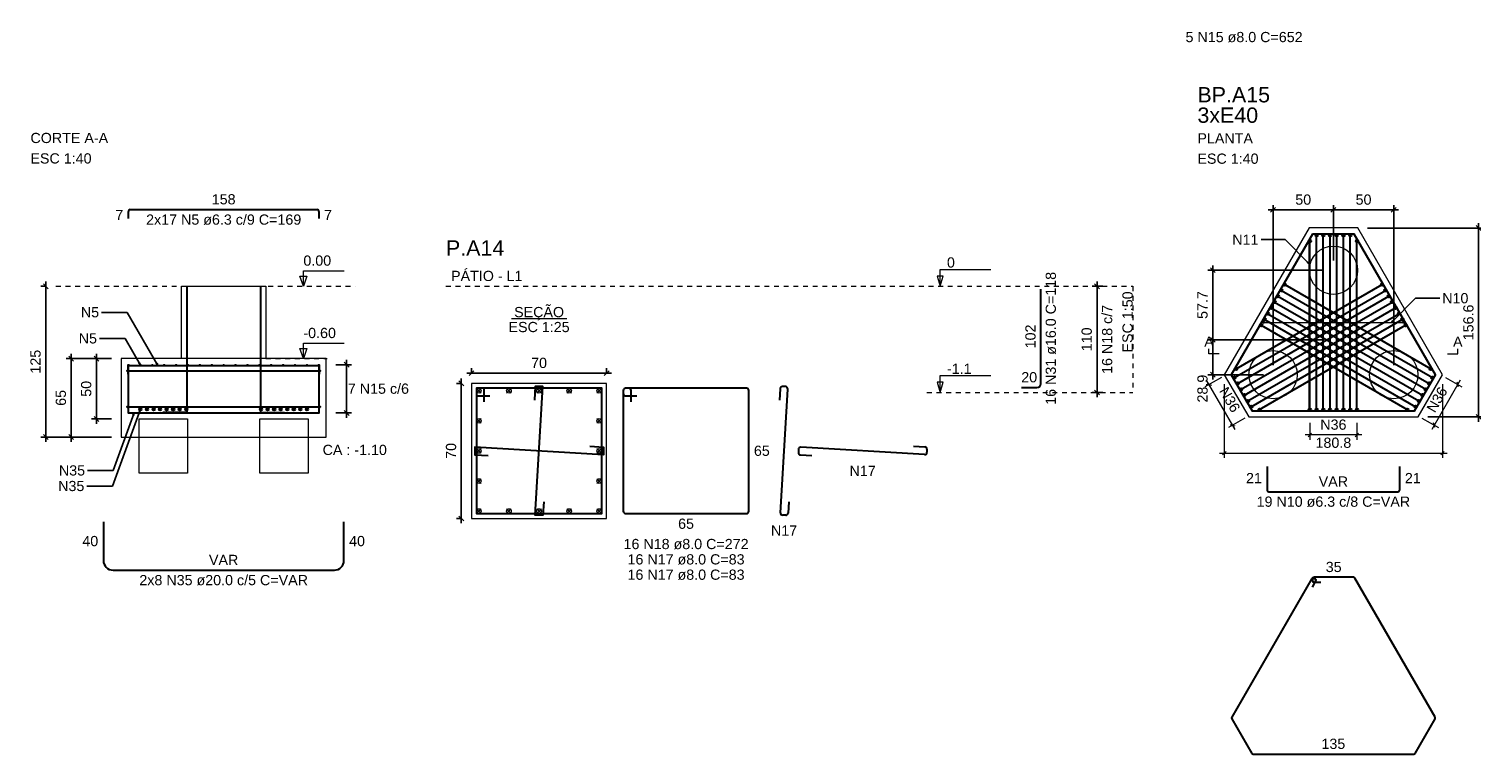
# Model space of a CAD drawing. Header units: millimetres. Extents: x 10 to 1250, y -62 to 528.
# Tile 799 of 909: x 711 to 741, y 98 to 113. Entities that reach past the tile are written whole.
import ezdxf

# ---------------------------------------------------------------- set-up
doc = ezdxf.new("R2010")
doc.units = ezdxf.units.MM
doc.header["$LTSCALE"] = 0.05
doc.linetypes.add('DOT', pattern=[6.35, 0, -6.35])
for name, color, linetype, lineweight in [('Descrição da armadura', 7, 'Continuous', 5), ('DT-Arm de distribuição', 5, 'Continuous', 5), ('DT-Barras na forma', 2, 'Continuous', 30), ('DT-Barras no corte', 5, 'Continuous', 5), ('DT-Barras rebatidas', 2, 'Continuous', 30), ('DT-Cotas', 9, 'Continuous', 5), ('DT-Forma', 5, 'Continuous', 5), ('DT-Pontilhado', 9, 'DOT', 5), ('DT-Textos', 7, 'Continuous', 5), ('DT-Título', 3, 'Continuous', 20), ('Textos armaduras', 7, 'Continuous', 5)]:
    doc.layers.add(name, color=color, linetype=linetype, lineweight=lineweight)
doc.styles.add('Arial', font='arial.ttf')
doc.styles.get("Standard").update_dxf_attribs({"font": 'arial.ttf'})
doc.dimstyles.get("Standard").update_dxf_attribs({"dimtxt": 0.18, "dimasz": 0.18, "dimexe": 0.18, "dimexo": 0.0625, "dimgap": 0.1, "dimtad": 1, "dimzin": 0, "dimdsep": 46, "dimtxsty": 'Standard', "dimblk": 'OBLIQUE', "dimcen": 0.1, "dimadec": 0, "dimazin": 0, "dimtfac": 1, "dimtofl": 0, "dimtmove": 0, "dimatfit": 3, "dimldrblk": 'OBLIQUE', "dimfxl": 1, "dimtolj": 1, "dimtzin": 0, "dimarcsym": 1})
doc.dimstyles.new('UM_25.000000', dxfattribs={"dimtxt": 0.18, "dimasz": 0.1, "dimexe": 0.1, "dimexo": 0.2, "dimgap": 0, "dimtad": 1, "dimtih": 1, "dimtoh": 1, "dimdec": 1, "dimlfac": 25, "dimzin": 0, "dimdsep": 46, "dimtxsty": 'Standard', "dimcen": 0.09, "dimdle": 0.1, "dimadec": 1, "dimazin": 2, "dimtfac": 1, "dimtdec": 4, "dimtofl": 0, "dimtmove": 0, "dimatfit": 3, "dimfxl": 1, "dimtolj": 1, "dimarcsym": 0})
doc.dimstyles.new('UM_40.000000', dxfattribs={"dimtxt": 0.18, "dimasz": 0.1, "dimexe": 0.1, "dimexo": 0.2, "dimgap": 0, "dimtad": 1, "dimtih": 1, "dimtoh": 1, "dimdec": 1, "dimlfac": 40, "dimzin": 0, "dimdsep": 46, "dimtxsty": 'Standard', "dimcen": 0.09, "dimdle": 0.1, "dimadec": 1, "dimazin": 2, "dimtfac": 1, "dimtdec": 4, "dimtofl": 0, "dimtmove": 0, "dimatfit": 3, "dimfxl": 1, "dimtolj": 1, "dimarcsym": 0})
doc.dimstyles.new('UM_50.000000', dxfattribs={"dimtxt": 0.18, "dimasz": 0.1, "dimexe": 0.1, "dimexo": 0.2, "dimgap": 0.1, "dimtad": 1, "dimdec": 1, "dimlfac": 50, "dimzin": 0, "dimdsep": 46, "dimtxsty": 'Standard', "dimblk": 'OBLIQUE', "dimcen": 0.09, "dimdle": 0.1, "dimadec": 1, "dimazin": 2, "dimtfac": 1, "dimtdec": 1, "dimtofl": 0, "dimtmove": 0, "dimatfit": 3, "dimldrblk": 'OBLIQUE', "dimfxl": 1, "dimtolj": 1, "dimarcsym": 1})

# ---------------------------------------------------------------- blocks, each defined once
blk = doc.blocks.new('_Oblique')
at = {"color": 0, "linetype": 'ByBlock', "lineweight": -2}
blk.add_line((-0.5, -0.5), (0.5, 0.5), dxfattribs=at)
blk = doc.blocks.new('*D1035')
at = {"layer": 'Defpoints', "color": 0, "transparency": 16777216}
for p in [(720.111, 105.247), (719.9, 102.447), (720.111, 102.447)]:
    blk.add_point(p, dxfattribs=at)
at = {"layer": 'DT-Cotas', "color": 0, "lineweight": -2, "transparency": 16777216}
for p, q in [((719.911, 105.247), (719.8, 105.247)), ((719.9, 105.347), (719.9, 102.347)), ((719.911, 102.447), (719.8, 102.447))]:
    blk.add_line(p, q, dxfattribs=at)
at = {"layer": 'DT-Cotas', "color": 0, "lineweight": -2, "transparency": 16777216, "xscale": 0.1, "yscale": 0.1, "zscale": 0.1}
for p, rotation in [((719.9, 105.247), 90), ((719.9, 102.447), 270)]:
    blk.add_blockref('_Oblique', p, dxfattribs=dict(at, rotation=rotation))
at = {"layer": 'DT-Cotas', "transparency": 16777216, "insert": (719.688, 103.847), "char_height": 0.2118, "attachment_point": 5, "rotation": 90, "style": 'Arial'}
blk.add_mtext('\\A1;70', dxfattribs=at)
blk = doc.blocks.new('*D1036')
at = {"layer": 'Defpoints', "color": 0, "transparency": 16777216}
for p in [(720.111, 105.247), (722.911, 105.459), (722.911, 105.247)]:
    blk.add_point(p, dxfattribs=at)
at = {"layer": 'DT-Cotas', "color": 0, "lineweight": -2, "transparency": 16777216}
for p, q in [((720.111, 105.447), (720.111, 105.559)), ((722.911, 105.447), (722.911, 105.559)), ((720.011, 105.459), (723.011, 105.459))]:
    blk.add_line(p, q, dxfattribs=at)
at = {"layer": 'DT-Cotas', "color": 0, "lineweight": -2, "transparency": 16777216, "xscale": 0.1, "yscale": 0.1, "zscale": 0.1, "rotation": 180}
blk.add_blockref('_Oblique', (720.111, 105.459), dxfattribs=at)
at = {"layer": 'DT-Cotas', "color": 0, "lineweight": -2, "transparency": 16777216, "xscale": 0.1, "yscale": 0.1, "zscale": 0.1}
blk.add_blockref('_Oblique', (722.911, 105.459), dxfattribs=at)
at = {"layer": 'DT-Cotas', "transparency": 16777216, "insert": (721.511, 105.67), "char_height": 0.2118, "attachment_point": 5, "rotation": 0.0057, "style": 'Arial'}
blk.add_mtext('\\A1;70', dxfattribs=at)
blk = doc.blocks.new('*D1037')
at = {"layer": 'Defpoints', "color": 0, "transparency": 16777216}
for p in [(733.074, 107.259), (733.392, 107.259), (733.392, 105.059)]:
    blk.add_point(p, dxfattribs=at)
at = {"layer": 'DT-Cotas', "color": 0, "lineweight": -2, "transparency": 16777216}
for p, q in [((733.074, 104.959), (733.074, 107.359)), ((733.192, 107.259), (732.974, 107.259)), ((733.192, 105.059), (732.974, 105.059))]:
    blk.add_line(p, q, dxfattribs=at)
at = {"layer": 'DT-Cotas', "color": 0, "lineweight": -2, "transparency": 16777216, "xscale": 0.1, "yscale": 0.1, "zscale": 0.1}
for p, rotation in [((733.074, 107.259), 90), ((733.074, 105.059), 270)]:
    blk.add_blockref('_Oblique', p, dxfattribs=dict(at, rotation=rotation))
blk = doc.blocks.new('*D1038')
at = {"layer": 'Defpoints', "color": 0, "transparency": 16777216}
for p in [(733.074, 107.259), (733.392, 107.259), (733.392, 105.059)]:
    blk.add_point(p, dxfattribs=at)
at = {"layer": 'DT-Cotas', "color": 0, "lineweight": -2, "transparency": 16777216}
for p, q in [((733.074, 104.959), (733.074, 107.359)), ((733.192, 107.259), (732.974, 107.259)), ((733.192, 105.059), (732.974, 105.059))]:
    blk.add_line(p, q, dxfattribs=at)
at = {"layer": 'DT-Cotas', "color": 0, "lineweight": -2, "transparency": 16777216, "xscale": 0.1, "yscale": 0.1, "zscale": 0.1}
for p, rotation in [((733.074, 107.259), 90), ((733.074, 105.059), 270)]:
    blk.add_blockref('_Oblique', p, dxfattribs=dict(at, rotation=rotation))
blk = doc.blocks.new('*D1039')
at = {"layer": 'Defpoints', "color": 0, "transparency": 16777216}
for p in [(733.074, 107.259), (733.392, 107.259), (733.392, 105.059)]:
    blk.add_point(p, dxfattribs=at)
at = {"layer": 'DT-Cotas', "color": 0, "lineweight": -2, "transparency": 16777216}
for p, q in [((733.074, 104.959), (733.074, 107.359)), ((733.192, 107.259), (732.974, 107.259)), ((733.192, 105.059), (732.974, 105.059))]:
    blk.add_line(p, q, dxfattribs=at)
at = {"layer": 'DT-Cotas', "color": 0, "lineweight": -2, "transparency": 16777216, "xscale": 0.1, "yscale": 0.1, "zscale": 0.1}
for p, rotation in [((733.074, 107.259), 90), ((733.074, 105.059), 270)]:
    blk.add_blockref('_Oblique', p, dxfattribs=dict(at, rotation=rotation))
blk = doc.blocks.new('*D1048')
at = {"layer": 'Defpoints', "color": 0, "transparency": 16777216}
for p in [(712.851, 105.759), (712.339, 104.509), (712.851, 104.509)]:
    blk.add_point(p, dxfattribs=at)
at = {"layer": 'DT-Cotas', "color": 0, "lineweight": -2, "transparency": 16777216}
for p, q in [((712.339, 105.859), (712.339, 104.409)), ((712.651, 105.759), (712.239, 105.759)), ((712.651, 104.509), (712.239, 104.509))]:
    blk.add_line(p, q, dxfattribs=at)
at = {"layer": 'DT-Cotas', "color": 0, "lineweight": -2, "transparency": 16777216, "xscale": 0.1, "yscale": 0.1, "zscale": 0.1}
for p, rotation in [((712.339, 105.759), 90), ((712.339, 104.509), 270)]:
    blk.add_blockref('_Oblique', p, dxfattribs=dict(at, rotation=rotation))
at = {"layer": 'DT-Cotas', "transparency": 16777216, "insert": (712.127, 105.134), "char_height": 0.2118, "attachment_point": 5, "rotation": 90, "style": 'Arial'}
blk.add_mtext('\\A1;50', dxfattribs=at)
blk = doc.blocks.new('*D1049')
at = {"layer": 'Defpoints', "color": 0, "transparency": 16777216}
for p in [(712.851, 105.759), (711.814, 104.134), (712.851, 104.134)]:
    blk.add_point(p, dxfattribs=at)
at = {"layer": 'DT-Cotas', "color": 0, "lineweight": -2, "transparency": 16777216}
for p, q in [((711.814, 105.859), (711.814, 104.034)), ((712.651, 105.759), (711.714, 105.759)), ((712.651, 104.134), (711.714, 104.134))]:
    blk.add_line(p, q, dxfattribs=at)
at = {"layer": 'DT-Cotas', "color": 0, "lineweight": -2, "transparency": 16777216, "xscale": 0.1, "yscale": 0.1, "zscale": 0.1}
for p, rotation in [((711.814, 105.759), 90), ((711.814, 104.134), 270)]:
    blk.add_blockref('_Oblique', p, dxfattribs=dict(at, rotation=rotation))
at = {"layer": 'DT-Cotas', "transparency": 16777216, "insert": (711.602, 104.946), "char_height": 0.2118, "attachment_point": 5, "rotation": 90, "style": 'Arial'}
blk.add_mtext('\\A1;65', dxfattribs=at)
blk = doc.blocks.new('*D1050')
at = {"layer": 'Defpoints', "color": 0, "transparency": 16777216}
for p in [(711.501, 107.259), (711.289, 104.134), (712.851, 104.134)]:
    blk.add_point(p, dxfattribs=at)
at = {"layer": 'DT-Cotas', "color": 0, "lineweight": -2, "transparency": 16777216}
for p, q in [((711.289, 107.359), (711.289, 104.034)), ((711.301, 107.259), (711.189, 107.259)), ((712.651, 104.134), (711.189, 104.134))]:
    blk.add_line(p, q, dxfattribs=at)
at = {"layer": 'DT-Cotas', "color": 0, "lineweight": -2, "transparency": 16777216, "xscale": 0.1, "yscale": 0.1, "zscale": 0.1}
for p, rotation in [((711.289, 107.259), 90), ((711.289, 104.134), 270)]:
    blk.add_blockref('_Oblique', p, dxfattribs=dict(at, rotation=rotation))
at = {"layer": 'DT-Cotas', "transparency": 16777216, "insert": (711.077, 105.696), "char_height": 0.2118, "attachment_point": 5, "rotation": 90, "style": 'Arial'}
blk.add_mtext('\\A1;125', dxfattribs=at)
blk = doc.blocks.new('*D1051')
at = {"layer": 'Defpoints', "color": 0, "transparency": 16777216}
for p in [(717.101, 105.634), (717.101, 104.634), (717.524, 104.634)]:
    blk.add_point(p, dxfattribs=at)
at = {"layer": 'DT-Cotas', "color": 0, "lineweight": -2, "transparency": 16777216}
for p, q in [((717.301, 105.634), (717.624, 105.634)), ((717.524, 105.734), (717.524, 104.534)), ((717.301, 104.634), (717.624, 104.634))]:
    blk.add_line(p, q, dxfattribs=at)
at = {"layer": 'DT-Cotas', "color": 0, "lineweight": -2, "transparency": 16777216, "xscale": 0.1, "yscale": 0.1, "zscale": 0.1}
for p, rotation in [((717.524, 105.634), 90), ((717.524, 104.634), 270)]:
    blk.add_blockref('_Oblique', p, dxfattribs=dict(at, rotation=rotation))
blk = doc.blocks.new('*D1056')
at = {"layer": 'Defpoints', "color": 0, "transparency": 16777216}
for p in [(737.972, 108.842), (737.972, 107.592), (736.722, 105.427)]:
    blk.add_point(p, dxfattribs=at)
at = {"layer": 'DT-Cotas', "color": 0, "lineweight": -2, "transparency": 16777216}
for p, q in [((736.622, 108.842), (738.072, 108.842)), ((736.722, 105.627), (736.722, 108.942)), ((737.972, 107.792), (737.972, 108.942))]:
    blk.add_line(p, q, dxfattribs=at)
at = {"layer": 'DT-Cotas', "color": 0, "lineweight": -2, "transparency": 16777216, "xscale": 0.1, "yscale": 0.1, "zscale": 0.1, "rotation": 180}
blk.add_blockref('_Oblique', (736.722, 108.842), dxfattribs=at)
at = {"layer": 'DT-Cotas', "color": 0, "lineweight": -2, "transparency": 16777216, "xscale": 0.1, "yscale": 0.1, "zscale": 0.1}
blk.add_blockref('_Oblique', (737.972, 108.842), dxfattribs=at)
at = {"layer": 'DT-Cotas', "transparency": 16777216, "insert": (737.347, 109.054), "char_height": 0.2118, "attachment_point": 5, "rotation": 0.0057, "style": 'Arial'}
blk.add_mtext('\\A1;50', dxfattribs=at)
blk = doc.blocks.new('*D1057')
at = {"layer": 'Defpoints', "color": 0, "transparency": 16777216}
for p in [(739.222, 108.842), (737.972, 107.592), (739.222, 105.427)]:
    blk.add_point(p, dxfattribs=at)
at = {"layer": 'DT-Cotas', "color": 0, "lineweight": -2, "transparency": 16777216}
for p, q in [((737.872, 108.842), (739.322, 108.842)), ((737.972, 107.792), (737.972, 108.942)), ((739.222, 105.627), (739.222, 108.942))]:
    blk.add_line(p, q, dxfattribs=at)
at = {"layer": 'DT-Cotas', "color": 0, "lineweight": -2, "transparency": 16777216, "xscale": 0.1, "yscale": 0.1, "zscale": 0.1, "rotation": 180}
blk.add_blockref('_Oblique', (737.972, 108.842), dxfattribs=at)
at = {"layer": 'DT-Cotas', "color": 0, "lineweight": -2, "transparency": 16777216, "xscale": 0.1, "yscale": 0.1, "zscale": 0.1}
blk.add_blockref('_Oblique', (739.222, 108.842), dxfattribs=at)
at = {"layer": 'DT-Cotas', "transparency": 16777216, "insert": (738.597, 109.054), "char_height": 0.2118, "attachment_point": 5, "rotation": 0.0057, "style": 'Arial'}
blk.add_mtext('\\A1;50', dxfattribs=at)
blk = doc.blocks.new('*D1058')
at = {"layer": 'Defpoints', "color": 0, "transparency": 16777216}
for p in [(737.972, 107.592), (735.472, 106.149), (737.972, 106.149)]:
    blk.add_point(p, dxfattribs=at)
at = {"layer": 'DT-Cotas', "color": 0, "lineweight": -2, "transparency": 16777216}
for p, q in [((735.472, 107.692), (735.472, 106.049)), ((737.772, 107.592), (735.372, 107.592)), ((737.772, 106.149), (735.372, 106.149))]:
    blk.add_line(p, q, dxfattribs=at)
at = {"layer": 'DT-Cotas', "color": 0, "lineweight": -2, "transparency": 16777216, "xscale": 0.1, "yscale": 0.1, "zscale": 0.1}
for p, rotation in [((735.472, 107.592), 90), ((735.472, 106.149), 270)]:
    blk.add_blockref('_Oblique', p, dxfattribs=dict(at, rotation=rotation))
at = {"layer": 'DT-Cotas', "transparency": 16777216, "insert": (735.26, 106.87), "char_height": 0.2118, "attachment_point": 5, "rotation": 90, "style": 'Arial'}
blk.add_mtext('\\A1;57.7', dxfattribs=at)
blk = doc.blocks.new('*D1059')
at = {"layer": 'Defpoints', "color": 0, "transparency": 16777216}
for p in [(737.972, 106.149), (735.472, 105.427), (736.722, 105.427)]:
    blk.add_point(p, dxfattribs=at)
at = {"layer": 'DT-Cotas', "color": 0, "lineweight": -2, "transparency": 16777216}
for p, q in [((737.772, 106.149), (735.372, 106.149)), ((735.472, 106.249), (735.472, 105.327)), ((736.522, 105.427), (735.372, 105.427))]:
    blk.add_line(p, q, dxfattribs=at)
at = {"layer": 'DT-Cotas', "color": 0, "lineweight": -2, "transparency": 16777216, "xscale": 0.1, "yscale": 0.1, "zscale": 0.1}
for p, rotation in [((735.472, 106.149), 90), ((735.472, 105.427), 270)]:
    blk.add_blockref('_Oblique', p, dxfattribs=dict(at, rotation=rotation))
at = {"layer": 'DT-Cotas', "transparency": 16777216, "insert": (735.26, 105.138), "char_height": 0.2118, "attachment_point": 5, "rotation": 90, "style": 'Arial'}
blk.add_mtext('\\A1;28.9', dxfattribs=at)
blk = doc.blocks.new('*D1060')
at = {"layer": 'Defpoints', "color": 0, "transparency": 16777216}
for p in [(738.477, 108.467), (740.982, 108.467), (739.727, 104.552)]:
    blk.add_point(p, dxfattribs=at)
at = {"layer": 'DT-Cotas', "color": 0, "lineweight": -2, "transparency": 16777216}
for p, q in [((740.982, 104.452), (740.982, 108.567)), ((738.677, 108.467), (741.082, 108.467)), ((739.927, 104.552), (741.082, 104.552))]:
    blk.add_line(p, q, dxfattribs=at)
at = {"layer": 'DT-Cotas', "color": 0, "lineweight": -2, "transparency": 16777216, "xscale": 0.1, "yscale": 0.1, "zscale": 0.1}
for p, rotation in [((740.982, 108.467), 90), ((740.982, 104.552), 270)]:
    blk.add_blockref('_Oblique', p, dxfattribs=dict(at, rotation=rotation))
at = {"layer": 'DT-Cotas', "transparency": 16777216, "insert": (740.771, 106.51), "char_height": 0.2118, "attachment_point": 5, "rotation": 90, "style": 'Arial'}
blk.add_mtext('\\A1;156.6', dxfattribs=at)

msp = doc.modelspace()

# ---------------------------------------------------------------- linework, layer by layer
at = {"layer": 'DT-Arm de distribuição'}
for p, q in [((737.4721, 104.702), (737.4721, 108.176)), ((736.51, 106.5095), (739.4343, 106.5095))]:
    msp.add_line(p, q, dxfattribs=at)
for centre in [(737.4721, 108.176), (736.51, 106.5095), (739.4343, 106.5095), (737.4721, 104.702)]:
    msp.add_circle(centre, 0.025, dxfattribs=at)
at = {"layer": 'DT-Barras na forma'}
for p, q in [((737.4846, 104.702), (737.4846, 108.1977)), ((737.6239, 104.702), (737.6239, 108.3171)), ((737.7632, 104.702), (737.7632, 108.3171)), ((737.9025, 104.702), (737.9025, 108.3171)), ((738.0418, 104.702), (738.0418, 108.3171)), ((738.1811, 104.702), (738.1811, 108.3171)), ((738.3203, 104.702), (738.3203, 108.3171)), ((738.4596, 104.702), (738.4596, 108.1977)), ((735.9202, 105.3661), (739.0509, 107.1736)), ((735.9539, 105.5464), (738.9812, 107.2942)), ((735.9898, 105.2454), (739.1205, 107.053)), ((736.8237, 107.053), (739.9545, 105.2454)), ((736.8934, 107.1736), (740.0241, 105.3661)), ((736.963, 107.2942), (739.9904, 105.5464)), ((736.0594, 105.1248), (739.1902, 106.9323)), ((736.1291, 105.0042), (739.2598, 106.8117)), ((736.6844, 106.8117), (739.8152, 105.0042)), ((736.7541, 106.9323), (739.8848, 105.1248)), ((736.1987, 104.8836), (739.3295, 106.6911)), ((736.2684, 104.7629), (739.3991, 106.5705)), ((736.4414, 104.702), (739.4687, 106.4498)), ((736.4755, 106.4498), (739.5029, 104.702)), ((736.5452, 106.5705), (739.6759, 104.7629)), ((736.6148, 106.6911), (739.7455, 104.8836)), ((712.9856, 105.509), (716.9656, 105.509)), ((712.9856, 104.759), (716.9656, 104.759))]:
    msp.add_line(p, q, dxfattribs=at)
msp.add_lwpolyline([(737.5391, 108.3421), (735.8561, 105.427), (736.2891, 104.677), (739.6551, 104.677), (740.0882, 105.427), (738.4051, 108.3421), (737.5391, 108.3421)], close=True, dxfattribs=at)
for points in [[(714.2131, 107.259), (714.2131, 104.6465), (713.7131, 104.6465)], [(715.7381, 107.259), (715.7381, 104.6465), (716.2381, 104.6465)], [(712.9956, 105.634), (712.9956, 104.634), (716.9556, 104.634), (716.9556, 105.634)], [(712.9956, 105.4371), (712.9956, 105.6182), (716.9556, 105.6182), (716.9556, 105.4371)], [(720.3715, 104.8669), (720.3715, 105.1469), (720.2115, 105.1469), (720.2115, 102.5469), (722.8115, 102.5469), (722.8115, 105.1469), (720.2115, 105.1469), (720.2115, 104.9869), (720.4915, 104.9869)], [(721.6083, 102.7944), (721.5915, 102.5149), (721.4315, 102.5149), (721.5915, 105.1789), (721.4315, 105.1789), (721.4147, 104.8994)], [(722.564, 103.9437), (722.8435, 103.9269), (722.8435, 103.7669), (720.1795, 103.9269), (720.1795, 103.7669), (720.459, 103.7501)]]:
    msp.add_lwpolyline(points, dxfattribs=at)
for centre, radius in [((737.4846, 108.1977), 0.025), ((737.6239, 108.3171), 0.025), ((737.7632, 108.3171), 0.025), ((737.9025, 108.3171), 0.025), ((738.0418, 108.3171), 0.025), ((738.1811, 108.3171), 0.025), ((738.3203, 108.3171), 0.025), ((738.4596, 108.1977), 0.025), ((736.963, 107.2942), 0.025), ((738.9812, 107.2942), 0.025), ((736.8237, 107.053), 0.025), ((736.8934, 107.1736), 0.025), ((739.0509, 107.1736), 0.025), ((739.1205, 107.053), 0.025), ((736.6148, 106.6911), 0.025), ((736.6844, 106.8117), 0.025), ((736.7541, 106.9323), 0.025), ((739.1902, 106.9323), 0.025), ((739.2598, 106.8117), 0.025), ((739.3295, 106.6911), 0.025), ((736.4755, 106.4498), 0.025), ((736.5452, 106.5705), 0.025), ((739.3991, 106.5705), 0.025), ((739.4687, 106.4498), 0.025), ((712.9856, 105.509), 0.01), ((712.9956, 105.634), 0), ((712.9956, 105.634), 0), ((713.0035, 105.6261), 0.00788), ((713.25, 105.6261), 0.00788), ((713.4965, 105.6261), 0.00788), ((713.743, 105.6261), 0.00788), ((713.9895, 105.6261), 0.00788), ((714.236, 105.6261), 0.00788), ((714.4825, 105.6261), 0.00788), ((714.7291, 105.6261), 0.00788), ((714.9756, 105.6261), 0.00788), ((715.2221, 105.6261), 0.00788), ((715.4686, 105.6261), 0.00788), ((715.7151, 105.6261), 0.00788), ((715.9616, 105.6261), 0.00788), ((716.2082, 105.6261), 0.00788), ((716.4547, 105.6261), 0.00788), ((716.7012, 105.6261), 0.00788), ((716.9477, 105.6261), 0.00788), ((716.9656, 105.509), 0.01), ((735.9539, 105.5464), 0.025), ((739.9904, 105.5464), 0.025), ((735.9202, 105.3661), 0.025), ((735.9898, 105.2454), 0.025), ((739.9545, 105.2454), 0.025), ((740.0241, 105.3661), 0.025), ((736.0594, 105.1248), 0.025), ((736.1291, 105.0042), 0.025), ((739.8152, 105.0042), 0.025), ((739.8848, 105.1248), 0.025), ((712.9856, 104.759), 0.01), ((713.2506, 104.709), 0.025), ((713.3863, 104.709), 0.025), ((713.522, 104.709), 0.025), ((713.6577, 104.709), 0.025), ((713.7934, 104.709), 0.025), ((713.9291, 104.709), 0.025), ((714.0649, 104.709), 0.025), ((714.2006, 104.709), 0.025), ((715.7506, 104.709), 0.025), ((715.8863, 104.709), 0.025), ((716.022, 104.709), 0.025), ((716.1577, 104.709), 0.025), ((716.2934, 104.709), 0.025), ((716.4291, 104.709), 0.025), ((716.5649, 104.709), 0.025), ((716.7006, 104.709), 0.025), ((716.9656, 104.759), 0.01), ((736.1987, 104.8836), 0.025), ((736.2684, 104.7629), 0.025), ((736.4414, 104.702), 0.025), ((737.4846, 104.702), 0.025), ((737.6239, 104.702), 0.025), ((737.7632, 104.702), 0.025), ((737.9025, 104.702), 0.025), ((738.0418, 104.702), 0.025), ((738.1811, 104.702), 0.025), ((738.3203, 104.702), 0.025), ((738.4596, 104.702), 0.025), ((739.5029, 104.702), 0.025), ((739.6759, 104.7629), 0.025), ((739.7455, 104.8836), 0.025)]:
    msp.add_circle(centre, radius, dxfattribs=at)
at = {"layer": 'DT-Barras no corte'}
for p, q in [((720.2155, 105.0469), (720.3115, 105.1429)), ((720.2155, 105.1429), (720.3115, 105.0469)), ((720.8395, 105.0469), (720.9355, 105.1429)), ((720.8395, 105.1429), (720.9355, 105.0469)), ((721.4635, 105.0469), (721.5595, 105.1429)), ((721.4635, 105.1429), (721.5595, 105.0469)), ((722.0875, 105.0469), (722.1835, 105.1429)), ((722.0875, 105.1429), (722.1835, 105.0469)), ((722.7115, 105.0469), (722.8075, 105.1429)), ((722.7115, 105.1429), (722.8075, 105.0469)), ((720.2155, 104.4229), (720.3115, 104.5189)), ((720.2155, 104.5189), (720.3115, 104.4229)), ((722.7115, 104.4229), (722.8075, 104.5189)), ((722.7115, 104.5189), (722.8075, 104.4229)), ((720.2155, 103.7989), (720.3115, 103.8949)), ((720.2155, 103.8949), (720.3115, 103.7989)), ((722.7115, 103.7989), (722.8075, 103.8949)), ((722.7115, 103.8949), (722.8075, 103.7989)), ((720.2155, 103.1749), (720.3115, 103.2709)), ((720.2155, 103.2709), (720.3115, 103.1749)), ((722.7115, 103.1749), (722.8075, 103.2709)), ((722.7115, 103.2709), (722.8075, 103.1749)), ((720.2155, 102.5509), (720.3115, 102.6469)), ((720.2155, 102.6469), (720.3115, 102.5509)), ((720.8395, 102.5509), (720.9355, 102.6469)), ((720.8395, 102.6469), (720.9355, 102.5509)), ((721.4635, 102.5509), (721.5595, 102.6469)), ((721.4635, 102.6469), (721.5595, 102.5509)), ((722.0875, 102.5509), (722.1835, 102.6469)), ((722.0875, 102.6469), (722.1835, 102.5509)), ((722.7115, 102.5509), (722.8075, 102.6469)), ((722.7115, 102.6469), (722.8075, 102.5509))]:
    msp.add_line(p, q, dxfattribs=at)
for centre in [(720.2635, 105.0949), (720.8875, 105.0949), (721.5115, 105.0949), (722.1355, 105.0949), (722.7595, 105.0949), (720.2635, 104.4709), (722.7595, 104.4709), (720.2635, 103.8469), (722.7595, 103.8469), (720.2635, 103.2229), (722.7595, 103.2229), (720.2635, 102.5989), (720.8875, 102.5989), (721.5115, 102.5989), (722.1355, 102.5989), (722.7595, 102.5989)]:
    msp.add_circle(centre, 0.048, dxfattribs=at)
at = {"layer": 'DT-Barras rebatidas'}
for p, q in [((713.0006, 108.6664), (713.0006, 108.8081)), ((713.04, 108.8475), (716.9112, 108.8475)), ((716.9506, 108.8081), (716.9506, 108.6664)), ((731.909, 105.239), (731.909, 107.201)), ((723.2574, 105.0989), (723.2574, 102.5949)), ((723.2574, 105.0989), (723.2574, 105.0349)), ((723.3694, 105.1469), (723.3054, 105.1469)), ((725.8094, 105.1469), (723.3054, 105.1469)), ((723.3054, 104.9869), (723.5374, 104.9869)), ((723.4174, 104.8669), (723.4174, 105.0989)), ((725.8574, 102.5949), (725.8574, 105.0989)), ((726.506, 105.1338), (726.492, 104.8994)), ((726.5118, 102.5658), (726.6657, 105.128)), ((726.6178, 105.1789), (726.554, 105.1789)), ((731.509, 105.159), (731.829, 105.159)), ((726.8842, 103.8759), (726.8842, 103.8121)), ((726.9294, 103.7642), (727.1637, 103.7501)), ((729.4974, 103.7699), (726.9351, 103.9238)), ((729.2687, 103.9437), (729.5031, 103.9296)), ((729.5482, 103.8817), (729.5482, 103.8179)), ((736.5968, 103.527), (736.5968, 103.041)), ((739.3475, 103.041), (739.3475, 103.527)), ((736.6361, 103.0016), (739.3081, 103.0016)), ((723.3054, 102.5469), (725.8094, 102.5469)), ((726.6855, 102.7944), (726.6715, 102.56)), ((712.4822, 102.3755), (712.4822, 101.5755)), ((717.4689, 101.5755), (717.4689, 102.3755)), ((726.6235, 102.5149), (726.5597, 102.5149)), ((712.6822, 101.3755), (717.2689, 101.3755)), ((737.5241, 101.201), (735.8648, 98.3269)), ((737.5382, 101.0254), (737.6107, 101.151)), ((737.5391, 101.197), (737.5391, 101.157)), ((737.5997, 101.192), (737.5651, 101.212)), ((738.3878, 101.227), (737.5691, 101.227)), ((737.5691, 101.127), (737.7141, 101.127)), ((740.0795, 98.3269), (738.4138, 101.212)), ((735.8648, 98.2969), (736.2805, 97.5769)), ((739.6638, 97.5769), (740.0795, 98.2969)), ((736.3064, 97.5619), (739.6378, 97.5619))]:
    msp.add_line(p, q, dxfattribs=at)
for centre, radius, start, end in [((713.04, 108.8081), 0.0394, 90, 180), ((716.9112, 108.8081), 0.0394, 0, 90), ((731.829, 105.239), 0.08, 270, 0), ((723.3054, 105.0989), 0.048, 90, 180), ((723.3054, 105.0989), 0.048, 90, 180), ((723.3054, 105.0349), 0.048, 180, 270), ((723.3694, 105.0989), 0.048, 0, 90), ((725.8094, 105.0989), 0.048, 0, 90), ((726.554, 105.1309), 0.048, 90, 176.56294), ((726.6178, 105.1309), 0.048, 356.56294, 90), ((726.9322, 103.8759), 0.048, 86.56294, 180), ((726.9322, 103.8121), 0.048, 180, 266.56294), ((729.5002, 103.8179), 0.048, 266.56294, 0), ((729.5002, 103.8817), 0.048, 0, 86.56294), ((736.6361, 103.041), 0.0394, 180, 270), ((739.3081, 103.041), 0.0394, 270, 0), ((723.3054, 102.5949), 0.048, 180, 270), ((725.8094, 102.5949), 0.048, 270, 0), ((726.5597, 102.5629), 0.048, 176.56294, 270), ((726.6235, 102.5629), 0.048, 270, 356.56294), ((712.6822, 101.5755), 0.2, 180, 270), ((717.2689, 101.5755), 0.2, 270, 0), ((737.5501, 101.186), 0.03, 60, 150), ((737.5691, 101.197), 0.03, 90, 180), ((737.5691, 101.157), 0.03, 180, 270), ((737.5847, 101.166), 0.03, 330, 60), ((738.3878, 101.197), 0.03, 30, 90), ((735.8907, 98.3119), 0.03, 150, 210), ((740.0535, 98.3119), 0.03, 330, 30), ((736.3064, 97.5919), 0.03, 210, 270), ((739.6378, 97.5919), 0.03, 270, 330)]:
    msp.add_arc(centre, radius, start, end, dxfattribs=at)
at = {"layer": 'DT-Cotas'}
for p, q in [((735.6508, 105.3714), (735.3092, 105.1742)), ((735.9333, 104.2932), (735.3458, 105.3108)), ((735.3475, 105.2371), (735.4441, 105.2112)), ((735.7118, 105.227), (735.7118, 103.702)), ((740.5984, 105.3108), (740.0109, 104.2932)), ((740.2325, 105.227), (740.2325, 103.702)), ((740.2935, 105.3714), (740.635, 105.1742)), ((740.5613, 105.1759), (740.5355, 105.2725)), ((736.1383, 104.527), (735.7967, 104.3298)), ((735.835, 104.3928), (735.9316, 104.3669)), ((737.4846, 104.427), (737.4846, 104.077)), ((738.4596, 104.427), (738.4596, 104.077)), ((739.806, 104.527), (740.1475, 104.3298)), ((740.0738, 104.3315), (740.048, 104.4281)), ((738.5596, 104.177), (737.3846, 104.177)), ((737.4493, 104.1416), (737.52, 104.2124)), ((738.4243, 104.1416), (738.495, 104.2124)), ((735.6118, 103.802), (740.3325, 103.802)), ((735.7471, 103.8374), (735.6764, 103.7666)), ((740.2678, 103.8374), (740.1971, 103.7666))]:
    msp.add_line(p, q, dxfattribs=at)
at = {"layer": 'DT-Forma'}
for points in [[(737.4669, 108.4671), (735.7118, 105.427), (736.2169, 104.552), (739.7273, 104.552), (740.2325, 105.427), (738.4773, 108.4671), (737.4669, 108.4671)], [(714.1006, 105.759), (714.1006, 107.259), (715.8506, 107.259), (715.8506, 105.759), (714.1006, 105.759)], [(712.8506, 105.759), (712.8506, 104.134), (717.1006, 104.134), (717.1006, 105.759), (712.8506, 105.759)], [(720.1115, 102.4469), (722.9115, 102.4469), (722.9115, 105.2469), (720.1115, 105.2469), (720.1115, 102.4469)], [(713.2256, 103.384), (713.2256, 104.509), (714.2256, 104.509), (714.2256, 103.384), (713.2256, 103.384)], [(715.7256, 103.384), (715.7256, 104.509), (716.7256, 104.509), (716.7256, 103.384), (715.7256, 103.384)]]:
    msp.add_lwpolyline(points, close=True, dxfattribs=at)
for centre in [(737.9721, 107.5921), (736.7221, 105.427), (739.2221, 105.427)]:
    msp.add_circle(centre, 0.5, dxfattribs=at)
at = {"layer": 'DT-Pontilhado', "ltscale": 0.2}
for p, q in [((711.5006, 107.259), (717.7006, 107.259)), ((719.582, 107.259), (733.8152, 107.259)), ((733.8152, 107.259), (733.8152, 105.059)), ((715.8506, 105.759), (717.1214, 105.759)), ((729.5482, 105.059), (733.8152, 105.059))]:
    msp.add_line(p, q, dxfattribs=at)
at = {"layer": 'DT-Textos'}
msp.add_line((720.9393, 106.5918), (722.0837, 106.5918), dxfattribs=at)
for points in [[(729.8236, 107.259), (729.8871, 107.4708), (729.76, 107.4708), (729.8236, 107.259), (729.8236, 107.609), (730.8736, 107.609)], [(716.6272, 107.259), (716.6272, 107.5767), (717.4744, 107.5767)], [(716.6272, 105.759), (716.6272, 106.0767), (717.4744, 106.0767)], [(735.6059, 105.857), (735.3941, 105.857), (735.3941, 105.9629)], [(740.3384, 105.857), (740.5502, 105.857), (740.5502, 105.9629)], [(729.8236, 105.059), (729.8871, 105.2708), (729.76, 105.2708), (729.8236, 105.059), (729.8236, 105.409), (730.8736, 105.409)]]:
    msp.add_lwpolyline(points, dxfattribs=at)
for points in [[(716.6978, 107.4708), (716.6272, 107.259), (716.5566, 107.4708), (716.6978, 107.4708)], [(716.6978, 105.9708), (716.6272, 105.759), (716.5566, 105.9708), (716.6978, 105.9708)]]:
    msp.add_lwpolyline(points, close=True, dxfattribs=at)

# ---------------------------------------------------------------- texts
at = {"layer": 'Descrição da armadura', "linetype": 'Continuous', "char_height": 0.2118, "attachment_point": 8, "line_spacing_factor": 0.798, "style": 'Arial'}
for s, insert, width in [('5 N15 ø8.0 C=652', (736.1213, 112.313), 4.8647), ('2x17 N5 ø6.3 c/9 C=169', (714.9756, 108.5298), 6.447545), ('7 N15 c/6', (718.1824, 105.0281), 2.507973), ('N36', (737.9721, 104.2829), 1.088351), ('N17', (728.2162, 103.3265), 1.088351), ('19 N10 ø6.3 c/8 C=VAR', (737.9721, 102.6839), 6.380918), ('N17', (726.5887, 102.0913), 1.088351), ('16 N18 ø8.0 C=272', (724.5574, 101.8056), 5.194653), ('16 N17 ø8.0 C=83', (724.5574, 101.4879), 4.804516), ('2x8 N35 ø20.0 c/5 C=VAR', (714.9756, 101.0578), 7.007509), ('16 N17 ø8.0 C=83', (724.5574, 101.1702), 4.804516)]:
    msp.add_mtext(s, dxfattribs=dict(at, insert=insert, width=width))
for s, insert, width, rotation in [('16 N31 ø16.0 C=118', (732.2267, 106.18), 5.524605, 90), ('16 N18 c/7', (733.3916, 106.159), 2.869342, 90), ('N36', (735.7313, 104.855), 1.088351, 300), ('N36', (740.2129, 104.855), 1.088351, 60)]:
    msp.add_mtext(s, dxfattribs=dict(at, insert=insert, width=width, rotation=rotation))
at = {"layer": 'DT-Cotas', "linetype": 'Continuous', "char_height": 0.2118, "line_spacing_factor": 0.798, "style": 'Arial'}
for s, insert, width, attachment_point in [('N11', (736.4192, 108.1201), 1.088351, 9), ('N10', (740.2274, 106.9036), 1.088351, 7), ('N5', (712.394, 106.6129), 0.758398, 9), ('N5', (712.3498, 106.0705), 0.758398, 9), ('180.8', (737.9721, 103.9079), 1.466274, 8), ('N35', (712.1035, 103.3339), 1.088351, 9), ('N35', (712.0886, 103.0109), 1.088351, 9)]:
    msp.add_mtext(s, dxfattribs=dict(at, insert=insert, width=width, attachment_point=attachment_point))
at = {"layer": 'DT-Cotas', "linetype": 'Continuous', "insert": (732.968, 106.159), "char_height": 0.2118, "width": 0.989858, "attachment_point": 8, "rotation": 90, "line_spacing_factor": 0.798, "style": 'Arial'}
msp.add_mtext('110', dxfattribs=at)
at = {"layer": 'DT-Textos', "line_spacing_factor": 0.798, "style": 'Arial'}
for s, insert, char_height, width, attachment_point in [('3xE40', (735.1544, 110.6424), 0.3177, 2.768993, 7), ('CORTE A-A', (710.9711, 110.2242), 0.2118, 3.190327, 7), ('PLANTA', (735.1544, 110.2188), 0.2118, 2.279377, 7), ('ESC 1:40', (710.9711, 109.8006), 0.2118, 2.507973, 7), ('ESC 1:40', (735.1544, 109.7952), 0.2118, 2.507973, 7), ('0.00', (716.6272, 107.6826), 0.2118, 1.140404, 7), ('0', (729.9636, 107.644), 0.2118, 0.325871, 7), ('-0.60', (716.6272, 106.1826), 0.2118, 1.335526, 7), ('A', (735.3941, 106.0053), 0.2118, 0.390816, 8), ('A', (740.5502, 106.0053), 0.2118, 0.390816, 8), ('-1.1', (729.9636, 105.444), 0.2118, 1.009655, 7), ('CA : -1.10', (717.0256, 103.759), 0.2118, 2.637863, 7)]:
    msp.add_mtext(s, dxfattribs=dict(at, insert=insert, char_height=char_height, width=width, attachment_point=attachment_point))
at = {"layer": 'DT-Textos', "linetype": 'Continuous', "char_height": 0.2118, "line_spacing_factor": 0.798, "style": 'Arial'}
for s, insert, width, attachment_point in [('PÁTIO - L1', (719.6879, 107.3649), 2.930546, 7), ('SEÇÃO', (721.5117, 106.5534), 2.051353, 8), ('ESC 1:25', (721.5115, 106.3059), 2.507973, 8)]:
    msp.add_mtext(s, dxfattribs=dict(at, insert=insert, width=width, attachment_point=attachment_point))
at = {"layer": 'DT-Textos', "linetype": 'Continuous', "insert": (733.8152, 107.1531), "char_height": 0.2118, "width": 2.507973, "attachment_point": 9, "rotation": 90, "line_spacing_factor": 0.798, "style": 'Arial'}
msp.add_mtext('ESC 1:50', dxfattribs=at)
at = {"layer": 'DT-Título', "insert": (735.1544, 111.066), "char_height": 0.3177, "width": 3.311634, "attachment_point": 7, "line_spacing_factor": 0.798, "style": 'Arial'}
msp.add_mtext('BP.A15', dxfattribs=at)
at = {"layer": 'DT-Título', "linetype": 'Continuous', "insert": (719.582, 107.8944), "char_height": 0.3177, "width": 2.660275, "attachment_point": 7, "line_spacing_factor": 0.798, "style": 'Arial'}
msp.add_mtext('P.A14', dxfattribs=at)
at = {"layer": 'Textos armaduras', "linetype": 'Continuous', "char_height": 0.2118, "attachment_point": 7, "line_spacing_factor": 0.798, "style": 'Arial'}
for s, insert, width in [('158', (714.7281, 108.9534), 0.989858), ('7', (712.7297, 108.6313), 0.329953), ('7', (717.0565, 108.6313), 0.329953), ('20', (731.504, 105.2649), 0.659905), ('65', (725.9633, 103.741), 0.659905), ('21', (736.1609, 103.1781), 0.659905), ('21', (739.4534, 103.1781), 0.659905), ('VAR', (737.6672, 103.1075), 1.219869), ('65', (724.3924, 102.2292), 0.659905), ('40', (712.0464, 101.8696), 0.659905), ('40', (717.5748, 101.8696), 0.659905), ('VAR', (714.6706, 101.4814), 1.219869), ('35', (737.8135, 101.3329), 0.659905), ('135', (737.7247, 97.6678), 0.989858)]:
    msp.add_mtext(s, dxfattribs=dict(at, insert=insert, width=width))
at = {"layer": 'Textos armaduras', "linetype": 'Continuous', "insert": (731.8031, 105.9725), "char_height": 0.2118, "width": 0.989858, "attachment_point": 7, "rotation": 90, "line_spacing_factor": 0.798, "style": 'Arial'}
msp.add_mtext('102', dxfattribs=at)

# ---------------------------------------------------------------- dimensions: what is measured, and where the dimension line sits
at = {"layer": 'DT-Cotas'}
for base, p1, p2, dimstyle, override, picture, middle in [((737.9721, 108.8421), (736.7221, 105.427), (737.9721, 107.5921), 'UM_40.000000', {"dimtxt": 0.2118, "dimasz": 0.1, "dimexe": 0.1, "dimexo": 0.2, "dimtad": 1, "dimtih": 0, "dimtoh": 0, "dimdec": 1, "dimlfac": 40, "dimzin": 8, "dimtxsty": 'Arial', "dimblk": 'Oblique', "dimblk1": 'Oblique', "dimblk2": 'Oblique', "dimsah": 1, "dimdle": 0.1, "dimse1": 0, "dimse2": 0, "dimclrt": 256, "dimadec": 1, "dimazin": 3, "dimtmove": 2, "dimldrblk": 'Oblique'}, '*D1056', (737.3471, 109.0539)), ((739.2221, 108.8421), (737.9721, 107.5921), (739.2221, 105.427), 'UM_40.000000', {"dimtxt": 0.2118, "dimasz": 0.1, "dimexe": 0.1, "dimexo": 0.2, "dimtad": 1, "dimtih": 0, "dimtoh": 0, "dimdec": 1, "dimlfac": 40, "dimzin": 8, "dimtxsty": 'Arial', "dimblk": 'Oblique', "dimblk1": 'Oblique', "dimblk2": 'Oblique', "dimsah": 1, "dimdle": 0.1, "dimse1": 0, "dimse2": 0, "dimclrt": 256, "dimadec": 1, "dimazin": 3, "dimtmove": 2, "dimldrblk": 'Oblique'}, '*D1057', (738.5971, 109.0539)), ((722.9115, 105.4587), (720.1115, 105.2469), (722.9115, 105.2469), 'UM_25.000000', {"dimtxt": 0.2118, "dimasz": 0.1, "dimexe": 0.1, "dimexo": 0.2, "dimtad": 1, "dimtih": 0, "dimtoh": 0, "dimdec": 1, "dimlfac": 25, "dimzin": 8, "dimtxsty": 'Arial', "dimblk": 'Oblique', "dimblk1": 'Oblique', "dimblk2": 'Oblique', "dimsah": 1, "dimdle": 0.1, "dimse1": 0, "dimse2": 0, "dimclrt": 256, "dimadec": 1, "dimazin": 3, "dimtmove": 2, "dimldrblk": 'Oblique'}, '*D1036', (721.5115, 105.6705))]:
    dim = msp.add_linear_dim(base=base, p1=p1, p2=p2, dimstyle=dimstyle, override=override, dxfattribs=at)
    dim.commit()
    dim.dimension.update_dxf_attribs({"geometry": picture, "text_midpoint": middle, "dimtype": 160, "text_rotation": 0.00573})
for base, p1, p2, dimstyle, override, picture, middle in [((740.9825, 108.4671), (739.7273, 104.552), (738.4773, 108.4671), 'UM_40.000000', {"dimtxt": 0.2118, "dimasz": 0.1, "dimexe": 0.1, "dimexo": 0.2, "dimtad": 1, "dimtih": 0, "dimtoh": 0, "dimdec": 1, "dimlfac": 40, "dimzin": 8, "dimtxsty": 'Arial', "dimblk": 'Oblique', "dimblk1": 'Oblique', "dimblk2": 'Oblique', "dimsah": 1, "dimdle": 0.1, "dimse1": 0, "dimse2": 0, "dimclrt": 256, "dimadec": 1, "dimazin": 3, "dimtmove": 2, "dimldrblk": 'Oblique'}, '*D1060', (740.7707, 106.5095)), ((735.4721, 106.1487), (737.9721, 107.5921), (737.9721, 106.1487), 'UM_40.000000', {"dimtxt": 0.2118, "dimasz": 0.1, "dimexe": 0.1, "dimexo": 0.2, "dimtad": 1, "dimtih": 0, "dimtoh": 0, "dimdec": 1, "dimlfac": 40, "dimzin": 8, "dimtxsty": 'Arial', "dimblk": 'Oblique', "dimblk1": 'Oblique', "dimblk2": 'Oblique', "dimsah": 1, "dimdle": 0.1, "dimse1": 0, "dimse2": 0, "dimclrt": 256, "dimadec": 1, "dimazin": 3, "dimtmove": 2, "dimldrblk": 'Oblique'}, '*D1058', (735.2603, 106.8704)), ((711.2888, 104.134), (711.5006, 107.259), (712.8506, 104.134), 'UM_40.000000', {"dimtxt": 0.2118, "dimasz": 0.1, "dimexe": 0.1, "dimexo": 0.2, "dimtad": 1, "dimtih": 0, "dimtoh": 0, "dimdec": 1, "dimlfac": 40, "dimzin": 8, "dimtxsty": 'Arial', "dimblk": 'Oblique', "dimblk1": 'Oblique', "dimblk2": 'Oblique', "dimsah": 1, "dimdle": 0.1, "dimse1": 0, "dimse2": 0, "dimclrt": 256, "dimadec": 1, "dimazin": 3, "dimtmove": 2, "dimldrblk": 'Oblique'}, '*D1050', (711.077, 105.6965)), ((735.4721, 105.427), (737.9721, 106.1487), (736.7221, 105.427), 'UM_40.000000', {"dimtxt": 0.2118, "dimasz": 0.1, "dimexe": 0.1, "dimexo": 0.2, "dimtad": 1, "dimtih": 0, "dimtoh": 0, "dimdec": 1, "dimlfac": 40, "dimzin": 8, "dimtxsty": 'Arial', "dimblk": 'Oblique', "dimblk1": 'Oblique', "dimblk2": 'Oblique', "dimsah": 1, "dimdle": 0.1, "dimse1": 0, "dimse2": 0, "dimclrt": 256, "dimadec": 1, "dimazin": 3, "dimtmove": 2, "dimldrblk": 'Oblique'}, '*D1059', (735.2603, 105.1383)), ((711.8138, 104.134), (712.8506, 105.759), (712.8506, 104.134), 'UM_40.000000', {"dimtxt": 0.2118, "dimasz": 0.1, "dimexe": 0.1, "dimexo": 0.2, "dimtad": 1, "dimtih": 0, "dimtoh": 0, "dimdec": 1, "dimlfac": 40, "dimzin": 8, "dimtxsty": 'Arial', "dimblk": 'Oblique', "dimblk1": 'Oblique', "dimblk2": 'Oblique', "dimsah": 1, "dimdle": 0.1, "dimse1": 0, "dimse2": 0, "dimclrt": 256, "dimadec": 1, "dimazin": 3, "dimtmove": 2, "dimldrblk": 'Oblique'}, '*D1049', (711.602, 104.9465)), ((712.3388, 104.509), (712.8506, 105.759), (712.8506, 104.509), 'UM_40.000000', {"dimtxt": 0.2118, "dimasz": 0.1, "dimexe": 0.1, "dimexo": 0.2, "dimtad": 1, "dimtih": 0, "dimtoh": 0, "dimdec": 1, "dimlfac": 40, "dimzin": 8, "dimtxsty": 'Arial', "dimblk": 'Oblique', "dimblk1": 'Oblique', "dimblk2": 'Oblique', "dimsah": 1, "dimdle": 0.1, "dimse1": 0, "dimse2": 0, "dimclrt": 256, "dimadec": 1, "dimazin": 3, "dimtmove": 2, "dimldrblk": 'Oblique'}, '*D1048', (712.127, 105.134)), ((719.8997, 102.4469), (720.1115, 105.2469), (720.1115, 102.4469), 'UM_25.000000', {"dimtxt": 0.2118, "dimasz": 0.1, "dimexe": 0.1, "dimexo": 0.2, "dimtad": 1, "dimtih": 0, "dimtoh": 0, "dimdec": 1, "dimlfac": 25, "dimzin": 8, "dimtxsty": 'Arial', "dimblk": 'Oblique', "dimblk1": 'Oblique', "dimblk2": 'Oblique', "dimsah": 1, "dimdle": 0.1, "dimse1": 0, "dimse2": 0, "dimclrt": 256, "dimadec": 1, "dimazin": 3, "dimtmove": 2, "dimldrblk": 'Oblique'}, '*D1035', (719.6879, 103.8469))]:
    dim = msp.add_linear_dim(base=base, p1=p1, p2=p2, angle=90, dimstyle=dimstyle, override=override, dxfattribs=at)
    dim.commit()
    dim.dimension.update_dxf_attribs({"geometry": picture, "text_midpoint": middle, "dimtype": 160, "text_rotation": 90})
for base, p1, p2, dimstyle, override, picture, middle in [((733.0739, 107.259), (733.3916, 105.059), (733.3916, 107.259), 'UM_50.000000', {"dimtxt": 0.2118, "dimasz": 0.1, "dimexe": 0.1, "dimexo": 0.2, "dimtad": 1, "dimtih": 0, "dimtoh": 0, "dimdec": 1, "dimlfac": 50, "dimzin": 8, "dimtxsty": 'Arial', "dimblk": 'Oblique', "dimblk1": 'Oblique', "dimblk2": 'Oblique', "dimsah": 1, "dimdle": 0.1, "dimse1": 0, "dimse2": 0, "dimclrt": 256, "dimadec": 1, "dimazin": 3, "dimtmove": 2, "dimldrblk": 'Oblique'}, '*D1037', (732.8621, 106.159)), ((733.0739, 107.259), (733.3916, 105.059), (733.3916, 107.259), 'UM_50.000000', {"dimtxt": 0.2118, "dimasz": 0.1, "dimexe": 0.1, "dimexo": 0.2, "dimtad": 1, "dimtih": 0, "dimtoh": 0, "dimdec": 1, "dimlfac": 50, "dimzin": 8, "dimtxsty": 'Arial', "dimblk": 'Oblique', "dimblk1": 'Oblique', "dimblk2": 'Oblique', "dimsah": 1, "dimdle": 0.1, "dimse1": 0, "dimse2": 0, "dimclrt": 256, "dimadec": 1, "dimazin": 3, "dimtmove": 2, "dimldrblk": 'Oblique'}, '*D1038', (732.8621, 106.159)), ((733.0739, 107.259), (733.3916, 105.059), (733.3916, 107.259), 'UM_50.000000', {"dimtxt": 0.2118, "dimasz": 0.1, "dimexe": 0.1, "dimexo": 0.2, "dimtad": 1, "dimtih": 0, "dimtoh": 0, "dimdec": 1, "dimlfac": 50, "dimzin": 8, "dimtxsty": 'Arial', "dimblk": 'Oblique', "dimblk1": 'Oblique', "dimblk2": 'Oblique', "dimsah": 1, "dimdle": 0.1, "dimse1": 0, "dimse2": 0, "dimclrt": 256, "dimadec": 1, "dimazin": 3, "dimtmove": 2, "dimldrblk": 'Oblique'}, '*D1039', (732.8621, 106.159)), ((717.5242, 104.634), (717.1006, 105.634), (717.1006, 104.634), 'UM_40.000000', {"dimtxt": 0.2118, "dimasz": 0.1, "dimexe": 0.1, "dimexo": 0.2, "dimtad": 1, "dimtih": 0, "dimtoh": 0, "dimdec": 1, "dimlfac": 40, "dimzin": 8, "dimtxsty": 'Arial', "dimblk": 'Oblique', "dimblk1": 'Oblique', "dimblk2": 'Oblique', "dimsah": 1, "dimdle": 0.1, "dimse1": 0, "dimse2": 0, "dimclrt": 256, "dimadec": 1, "dimazin": 3, "dimtmove": 2, "dimldrblk": 'Oblique'}, '*D1051', (717.3124, 105.134))]:
    dim = msp.add_linear_dim(base=base, p1=p1, p2=p2, angle=90, text=' ', dimstyle=dimstyle, override=override, dxfattribs=at)
    dim.commit()
    dim.dimension.update_dxf_attribs({"geometry": picture, "text_midpoint": middle, "dimtype": 160, "text_rotation": 90})

# ---------------------------------------------------------------- leaders
for points in [[(737.4721, 107.726), (736.9721, 108.226), (736.4721, 108.226)], [(739.1745, 106.5095), (739.6745, 107.0095), (740.1745, 107.0095)], [(713.6119, 105.6182), (712.9765, 106.7188), (712.447, 106.7188)], [(713.25, 105.6261), (712.9323, 106.1764), (712.4028, 106.1764)], [(713.2506, 104.709), (712.6711, 103.1168), (712.1416, 103.1168)], [(713.1206, 104.634), (712.6859, 103.4398), (712.1564, 103.4398)]]:
    msp.add_leader(points, dimstyle='Standard', override={"dimasz": 0.05, "dimldrblk": 'Closed'}, dxfattribs=at)

doc.saveas('drawing.dxf')
